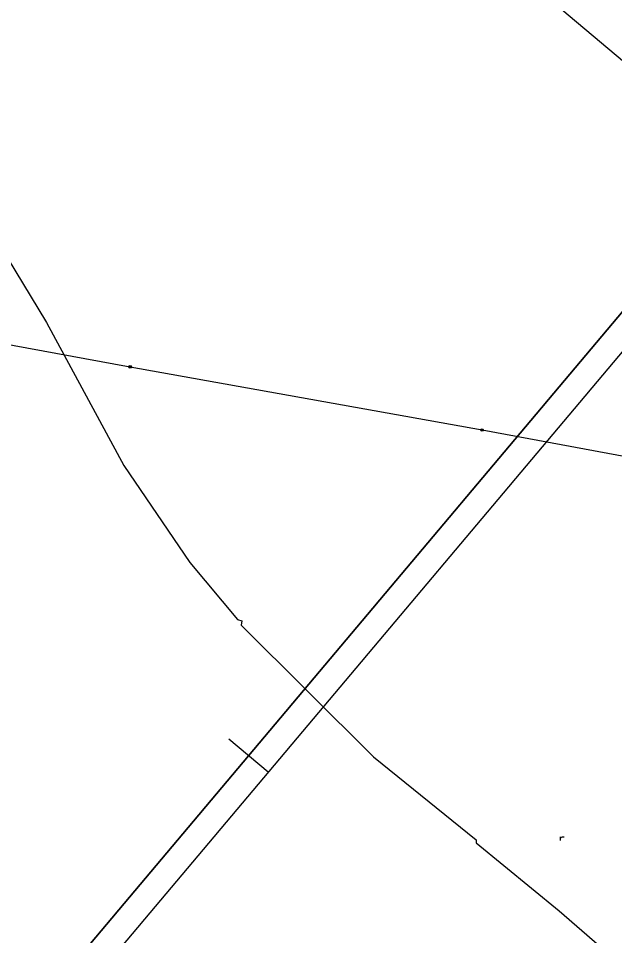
# Model space of a CAD drawing. Extents: x -555887 to -552101, y -1100251 to -1096546.
# Drawn here: x -554433.8 to -554318, y -1097311.4 to -1097133.2 of the extents above; entities that cross this region are included whole.
import ezdxf

# ---------------------------------------------------------------- set-up
doc = ezdxf.new("R2010")
doc.units = 0
for name, color, linetype in [('07_ELEKTRO', 7, 'Continuous'), ('ram_VC2', 7, 'Continuous'), ('vrstevnice', 7, 'Continuous'), ('ZSST', 7, 'Continuous')]:
    doc.layers.add(name, color=color, linetype=linetype)

msp = doc.modelspace()

# ---------------------------------------------------------------- linework, layer by layer
at = {"layer": '07_ELEKTRO'}
msp.add_lwpolyline([(-554539.22, -1097146.24), (-554536.82, -1097177.88), (-554480.45, -1097188.3), (-554412.13, -1097200.87), (-554343.77, -1097213.15), (-554275.08, -1097225.88), (-554265.04, -1097227.44), (-554238.97, -1097204.45), (-554224, -1097191.31), (-554200.75, -1097172.55)], dxfattribs=at)
at = {"layer": 'ram_VC2'}
msp.add_line((-554385.3, -1097279.63), (-554392.95, -1097273.19), dxfattribs=at)
for points in [[(-554114.88, -1096958.27), (-554342.13, -1096767.04), (-555018.18, -1097570.44), (-554790.93, -1097761.67)], [(-554121.93, -1096958.88), (-554341.52, -1096774.09), (-555011.14, -1097569.84), (-554791.54, -1097754.63)], [(-554365.16, -1097100.42), (-554324.01, -1097051.52), (-554255.08, -1097109.53), (-554296.23, -1097158.43)]]:
    msp.add_lwpolyline(points, close=True, dxfattribs=at)
for points in [[(-554114.88, -1096958.27), (-554342.13, -1096767.04), (-555018.18, -1097570.44), (-554790.93, -1097761.67), (-554114.88, -1096958.27)], [(-554791.54, -1097754.63), (-555011.14, -1097569.84), (-554341.52, -1096774.09), (-554121.93, -1096958.88), (-554791.54, -1097754.63)]]:
    msp.add_lwpolyline(points, dxfattribs=at)
at = {"layer": 'vrstevnice'}
msp.add_lwpolyline([(-554443.5, -1097167.35), (-554428.33, -1097192.26), (-554413.31, -1097220.06), (-554400.53, -1097238.88), (-554391.26, -1097249.97), (-554390.42, -1097250.25), (-554390.56, -1097251.09), (-554364.87, -1097276.65), (-554344.93, -1097292.8), (-554344.93, -1097293.36), (-554328.78, -1097306.56), (-554297.47, -1097333.8), (-554286.8, -1097344.33), (-554279.21, -1097353.74), (-554266.01, -1097373.68), (-554261.8, -1097382.1), (-554233.02, -1097458.91), (-554220.1, -1097502.44), (-554215.18, -1097512.13), (-554211.53, -1097517.32), (-554206.62, -1097521.11), (-554200.72, -1097522.94), (-554190.33, -1097523.08), (-554168.99, -1097521.25)], dxfattribs=at)
at = {"layer": 'ZSST'}
for points in [[(-554539.22, -1097146.24), (-554536.82, -1097177.88), (-554480.45, -1097188.3), (-554412.13, -1097200.87), (-554343.77, -1097213.15)], [(-554343.77, -1097213.15), (-554275.08, -1097225.88), (-554271.76, -1097269.82)], [(-554328.53, -1097292.91), (-554328.53, -1097292.18)], [(-554328.53, -1097292.41), (-554328.43, -1097292.32), (-554328.32, -1097292.26), (-554328.17, -1097292.21), (-554328.02, -1097292.19), (-554327.86, -1097292.18)]]:
    msp.add_lwpolyline(points, dxfattribs=at)
for centre, radius in [((-554412.13, -1097200.87), 0.25), ((-554412.13, -1097200.87), 0.158), ((-554412.13, -1097200.87), 0.05), ((-554343.77, -1097213.15), 0.25), ((-554343.77, -1097213.15), 0.158), ((-554343.77, -1097213.15), 0.05)]:
    msp.add_circle(centre, radius, dxfattribs=at)

doc.saveas('drawing.dxf')
